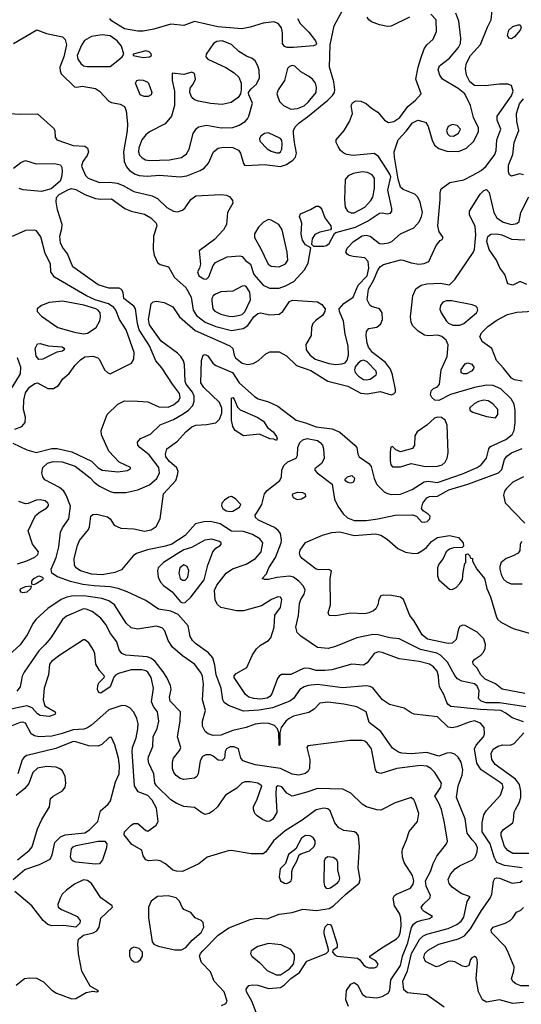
# Model space of a CAD drawing. Extents: x 1173029 to 1307123, y 522559 to 678521.
# Tile 504 of 623: x 1229111 to 1232909, y 636480 to 643935. Entities that reach past the tile are written whole.
import ezdxf

# ---------------------------------------------------------------- set-up
doc = ezdxf.new("R2010")
doc.units = 0

msp = doc.modelspace()

# ---------------------------------------------------------------- linework, layer by layer
at = {"layer": '0CON10XD'}
for points in [[(1229065, 643754.4), (1229240.9, 643859.1), (1229315, 643831.8), (1229435.3, 643805.3), (1229455.8, 643785.8), (1229465.8, 643745), (1229446.4, 643653.6), (1229416.1, 643575), (1229416.7, 643546.7), (1229425.6, 643525), (1229525, 643426.7), (1229543, 643423), (1229585, 643432), (1229685, 643414.3), (1229715, 643394.3), (1229785, 643319.1), (1229805, 643308.5), (1229872.5, 643295), (1229905, 643276.7), (1229916.1, 643246.1), (1229927.3, 643147.3), (1229925.3, 643094.7), (1229897.6, 642935), (1229901.5, 642861.5), (1229920.3, 642820.3), (1229943.2, 642793.2), (1229984.8, 642764.8), (1230015, 642755.3), (1230075, 642750.5), (1230168.8, 642758.8), (1230325, 642744.4), (1230377.4, 642752.6), (1230477.2, 642792.8), (1230508.3, 642811.7), (1230540.3, 642849.7), (1230578, 642935), (1230615, 642961.9), (1230655, 642970.5), (1230725, 642967.8), (1230767.4, 642947.4), (1230784.2, 642925), (1230806.4, 642846.4), (1230814.1, 642834.1), (1230825, 642830), (1230965, 642839.1), (1231085, 642822.9), (1231132.5, 642837.5), (1231178.4, 642871.6), (1231198.6, 642895), (1231207.8, 642925), (1231191.6, 643005), (1231185.4, 643074.6), (1231185.4, 643095), (1231196.5, 643123.5), (1231227.5, 643155), (1231290.7, 643199.3), (1231445, 643325.3), (1231479.7, 643360.3), (1231494.1, 643385), (1231497.1, 643405), (1231489.4, 643465), (1231457.1, 643575), (1231461.1, 643745), (1231491.4, 643888.6), (1231561.5, 644015)], [(1232915, 637513.2), (1232781.9, 637531.9), (1232724.5, 637554.5), (1232704.7, 637594.7), (1232674.8, 637694.8), (1232614.1, 637785), (1232612.2, 637857.8), (1232625.4, 637915), (1232644.6, 637945), (1232752.1, 638065), (1232771.6, 638125), (1232765.9, 638145), (1232750.2, 638160.2), (1232604.4, 638255), (1232572.2, 638305), (1232555.3, 638415), (1232568.5, 638441.5), (1232623.3, 638505), (1232630, 638525), (1232628.9, 638575), (1232599.4, 638609.4), (1232555, 638625.8), (1232515, 638617.2), (1232420.3, 638580.3), (1232385, 638573.1), (1232355, 638579.6), (1232275, 638656.4), (1232098.2, 638678.2), (1232075, 638687.1), (1232023.3, 638723.2), (1231910.3, 638750.3), (1231858.9, 638785), (1231785.4, 638875.4), (1231765, 638886.5), (1231735, 638890.9), (1231555, 638876.9), (1231365, 638902.1), (1231295, 638894.7), (1231264.3, 638885), (1231231.1, 638865), (1231184.7, 638795.3), (1231156.9, 638775), (1231026.1, 638723.9), (1230925, 638706.8), (1230805, 638699.2), (1230692.5, 638742.5), (1230660.5, 638765), (1230650, 638785), (1230635.9, 638875), (1230598.8, 638975), (1230589.2, 639049.2), (1230572.9, 639102.9), (1230540.4, 639140.4), (1230441.9, 639211.9), (1230418.9, 639235), (1230401.1, 639265), (1230385.6, 639345), (1230311.9, 639431.9), (1230256.2, 639456.2), (1230161.5, 639471.5), (1230065, 639537.8), (1229925, 639603.3), (1229857.5, 639627.5), (1229795, 639641.6), (1229675, 639648.3), (1229588.3, 639658.3), (1229495, 639681.2), (1229396.9, 639716.9), (1229354.1, 639744.1), (1229350, 639775), (1229386.3, 639863.7), (1229407.3, 639945), (1229420, 640055), (1229435, 640088), (1229483.5, 640156.5), (1229496.9, 640253.1), (1229463.5, 640335), (1229444.7, 640365), (1229412.6, 640392.6), (1229301.9, 640451.9), (1229285.4, 640475), (1229279.6, 640505), (1229285.9, 640545), (1229321.5, 640578.5), (1229365, 640590.5), (1229431.7, 640588.3), (1229530.4, 640555), (1229645, 640465.3), (1229675, 640433.1), (1229715, 640402.9), (1229795, 640362.1), (1229825, 640355.4), (1229915, 640356.2), (1230005, 640374.6), (1230095, 640414.6), (1230148.8, 640461.2), (1230169.3, 640505), (1230163.5, 640545), (1230091.2, 640641.2), (1230020.5, 640695), (1230006.7, 640715), (1230003.2, 640736.8), (1230026.1, 640763.9), (1230102.7, 640797.3), (1230175, 640866.7), (1230275, 640907.5), (1230349, 640951), (1230390.3, 640979.7), (1230422.5, 641015), (1230433.1, 641046.9), (1230432.1, 641085), (1230418.3, 641115), (1230371.7, 641175), (1230363.8, 641195), (1230358.4, 641325), (1230352.4, 641352.4), (1230332, 641385), (1230305, 641410), (1230181.9, 641501.9), (1230094.1, 641625), (1230085.3, 641665), (1230107.1, 641782.9), (1230120.6, 641799.4), (1230146.5, 641803.5), (1230205, 641793.8), (1230271.8, 641761.8), (1230320, 641685), (1230440.7, 641580.7), (1230702.9, 641465), (1230724.5, 641444.5), (1230734.4, 641395), (1230744.4, 641375), (1230795, 641333.9), (1230835, 641325.5), (1230878.3, 641331.7), (1230919.2, 641355), (1230974.6, 641405.4), (1231005, 641420), (1231075, 641420), (1231131.3, 641391.3), (1231207.3, 641317.3), (1231315, 641278.8), (1231445, 641199.3), (1231595, 641160.5), (1231695, 641107.8), (1231745, 641102.4), (1231841.1, 641121.1), (1231925, 641096), (1231945, 641101.2), (1231956.2, 641115), (1231955.8, 641135), (1231934.4, 641245.6), (1231919.5, 641289.5), (1231880.9, 641340.9), (1231783.3, 641415), (1231751.6, 641455), (1231741.8, 641485), (1231734.4, 641545), (1231738, 641575), (1231754.2, 641595.8), (1231815, 641608.1), (1231845, 641632), (1231857.8, 641665), (1231855.5, 641715), (1231835, 641746.9), (1231774.4, 641764.4), (1231763, 641773), (1231742.5, 641815), (1231751.6, 641895), (1231790.4, 641959.6), (1231825.3, 642045), (1231843.2, 642066.8), (1231865, 642080.4), (1231995, 642116.5), (1232015, 642115.6), (1232075, 642093.1), (1232134.6, 642084.6), (1232175, 642088.5), (1232209.2, 642105), (1232265, 642226.7), (1232295, 642262.5), (1232310, 642270), (1232317.5, 642285), (1232288.3, 642328.3), (1232276.5, 642375), (1232295.4, 642575), (1232294.5, 642625.5), (1232302, 642655), (1232367, 642703), (1232475, 642721.5), (1232542.2, 642757.8), (1232605, 642792.5), (1232643.5, 642825), (1232709.6, 642915), (1232718.8, 642945), (1232722.9, 643025), (1232753.5, 643105), (1232725.5, 643175), (1232726.5, 643205), (1232835, 643357.8), (1232848.2, 643395), (1232836.3, 643436.3), (1232808.2, 643448.2), (1232745, 643447.5), (1232635, 643433.5), (1232556, 643436), (1232519.4, 643465), (1232494.3, 643514.3), (1232486.4, 643566.4), (1232493.5, 643606.5), (1232524.6, 643665), (1232601.5, 643748.5), (1232652.6, 643877.4), (1232682.1, 643935), (1232688.5, 644005)], [(1231214.2, 643945), (1231235.5, 643905.5), (1231300.3, 643840.3), (1231351.2, 643775), (1231357.5, 643755), (1231352.5, 643745), (1231335, 643738), (1231184.6, 643724.6), (1231135.6, 643725.6), (1231115, 643732), (1231100, 643755), (1231100, 643835), (1231093.9, 643873.9), (1231067.5, 643907.5), (1231035, 643918), (1230955, 643910), (1230855, 643877.5), (1230793.2, 643866.8), (1230610.8, 643880.8), (1230435, 643921.9), (1230355, 643891.5), (1230255, 643900), (1230126, 643864), (1230045, 643848.5), (1230005, 643847.7), (1229905, 643867.1), (1229805.9, 643925.9), (1229792.7, 643945)], [(1231884.5, 642814.5), (1231829.3, 642899.3), (1231795, 642923.1), (1231635, 642907.9), (1231585, 642914.5), (1231565, 642924.3), (1231540, 642945), (1231522, 642975), (1231508, 643005), (1231508, 643025), (1231567.5, 643095), (1231609.2, 643165), (1231630, 643225), (1231620, 643285), (1231631.2, 643305), (1231655, 643320), (1231695, 643317.5), (1231735, 643301.4), (1231775, 643265.7), (1231823.9, 643233.9), (1231873.9, 643173.9), (1231905, 643155.6), (1231944, 643165), (1231988.9, 643195), (1232051, 643279), (1232109.2, 643325), (1232150.6, 643375), (1232111.2, 643485), (1232129, 643575), (1232149.6, 643640.4), (1232175, 643715.6), (1232195, 643744.4), (1232242.2, 643787.8), (1232266.5, 643845), (1232265.5, 643935), (1232225, 643976.1)], [(1231605, 642150.6), (1231590, 642160), (1231581.4, 642175), (1231591.9, 642205), (1231639.4, 642255), (1231705, 642298.6), (1231735, 642304.7), (1231765.9, 642295.9), (1231835, 642240), (1231857, 642237), (1231905, 642244.5), (1231928.9, 642255), (1231995, 642313.9), (1232095, 642359.1), (1232135.8, 642404.2), (1232154.6, 642445), (1232160, 642475), (1232144.6, 642554.6), (1232125, 642592), (1232104, 642615), (1232015, 642648.8), (1231995, 642667.8), (1231977.3, 642727.3), (1231949.4, 642895), (1231947.8, 642935), (1231976.8, 643025), (1232038.7, 643091.3), (1232085, 643154.5), (1232125, 643175.5), (1232175, 643162.5), (1232186.7, 643156.7), (1232205, 643126.2), (1232233.9, 643023.9), (1232253.1, 642985), (1232285, 642958.7), (1232345, 642939.1), (1232433.9, 642936.1), (1232495, 642962.3), (1232546.6, 643013.4), (1232585.3, 643085), (1232585.8, 643115.8), (1232546.2, 643195), (1232523.5, 643285), (1232481.8, 643375), (1232432.2, 643415), (1232313.8, 643485), (1232292, 643515), (1232280, 643555), (1232288.8, 643585), (1232365, 643643.1), (1232433.1, 643725), (1232450, 643755), (1232452.3, 643795), (1232436.9, 643925), (1232413.8, 643983.8)], [(1232062.9, 643955), (1231925, 643885.9), (1231895, 643884.7), (1231835.3, 643895.3), (1231775, 643919.5), (1231754.3, 643935), (1231741.4, 643955)], [(1232835, 643790), (1232816.7, 643795), (1232806, 643815), (1232814.4, 643855), (1232845, 643884.2), (1232886.7, 643896.7), (1232900, 643895), (1232907.5, 643875), (1232901.2, 643855), (1232857.5, 643805), (1232835, 643790)], [(1229620.7, 643580.7), (1229795, 643581.6), (1229853.8, 643625), (1229887.5, 643655), (1229900, 643675), (1229880.9, 643735), (1229849.3, 643775), (1229795, 643812.9), (1229735, 643820.9), (1229655, 643807.2), (1229602.4, 643777.6), (1229578.5, 643741.5), (1229545.9, 643665), (1229550.4, 643635), (1229572.7, 643602.7), (1229595, 643586.9), (1229620.7, 643580.7)], [(1230095, 642868.2), (1230245, 642874.7), (1230335, 642892.3), (1230375, 642919.5), (1230394.7, 642955), (1230425.3, 643074.7), (1230448.7, 643111.3), (1230465, 643124.2), (1230525, 643137.8), (1230637.6, 643117.6), (1230725, 643118.8), (1230773, 643137), (1230818.8, 643165), (1230836.6, 643183.4), (1230845.4, 643204.6), (1230874.1, 643304.1), (1230846.2, 643365), (1230843.3, 643385), (1230860.3, 643409.7), (1230905, 643446.2), (1230926.7, 643495), (1230925, 643552.5), (1230915, 643586.7), (1230895, 643623.8), (1230872.1, 643642.1), (1230829.4, 643659.4), (1230769.4, 643695), (1230715, 643747.3), (1230645, 643774.6), (1230605, 643770.8), (1230578.1, 643755), (1230523.3, 643675), (1230520, 643655), (1230535.8, 643635), (1230672, 643572), (1230735, 643533.1), (1230770.7, 643500.7), (1230787.1, 643455), (1230789.2, 643405), (1230784.2, 643375), (1230765.8, 643345), (1230711.1, 643308.9), (1230645, 643292.5), (1230555, 643300), (1230465, 643317.1), (1230435, 643329.2), (1230415.6, 643345.6), (1230399.2, 643385), (1230402.7, 643417.3), (1230425, 643447.5), (1230442, 643485), (1230435, 643526.7), (1230415, 643536.7), (1230355, 643520), (1230265, 643530), (1230266, 643475), (1230284.3, 643395), (1230284.3, 643285), (1230260, 643205), (1230212.6, 643147.4), (1230095, 643086.5), (1230065, 643063.5), (1230036.2, 643025), (1230014.1, 642965.9), (1230011.5, 642935), (1230019.2, 642909.2), (1230038, 642888), (1230063.7, 642873.7), (1230095, 642868.2)], [(1230045, 643649.5), (1230095, 643652.9), (1230108.8, 643665), (1230107.3, 643677.3), (1230091.2, 643691.2), (1230065, 643700), (1229970, 643675), (1229970, 643665), (1230045, 643649.5)], [(1231165, 643257.6), (1231215, 643262), (1231265, 643283.7), (1231295, 643310.4), (1231355.4, 643385), (1231357.5, 643425), (1231350, 643455), (1231328.2, 643485), (1231298.5, 643508.5), (1231239.9, 643539.9), (1231195, 643582.5), (1231175, 643587.5), (1231155, 643581.8), (1231139.1, 643565), (1231117.1, 643475), (1231068.9, 643405), (1231058.1, 643375), (1231079.5, 643315), (1231108.2, 643285), (1231165, 643257.6)], [(1230052.4, 643352.4), (1230024.2, 643365), (1229988.8, 643455), (1229997.5, 643475), (1230015, 643480), (1230045, 643477.5), (1230075, 643465.7), (1230085.7, 643455), (1230111.9, 643385), (1230105.8, 643365), (1230085, 643353.1), (1230052.4, 643352.4)], [(1232925, 642759.5), (1232895, 642766.9), (1232835, 642751.4), (1232820.6, 642760.6), (1232812.4, 642782.4), (1232812.6, 642832.6), (1232845.5, 642915), (1232854.6, 643005), (1232891.6, 643095), (1232876.7, 643165), (1232873, 643225), (1232895, 643297.9), (1232925, 643334.7)], [(1229035, 643225.3), (1229115, 643219.4), (1229245, 643223.1), (1229366, 643115), (1229378, 643095), (1229380, 643045), (1229391.2, 643025), (1229515, 642983.8), (1229603, 642977), (1229625, 642963.3), (1229632.5, 642935), (1229622.1, 642907.9), (1229589.3, 642860.7), (1229578.6, 642825), (1229610, 642755), (1229630, 642735), (1229715, 642703.3), (1229794.7, 642705.3), (1229847.9, 642697.9), (1229895, 642679.3), (1229975, 642635.3), (1230115, 642602.5), (1230155, 642581.9), (1230225, 642512.1), (1230275, 642484.5), (1230305, 642480), (1230345, 642492.5), (1230365, 642510), (1230406.3, 642573.7), (1230445, 642601.2), (1230635, 642610.5), (1230676.6, 642606.6), (1230701.2, 642595), (1230722.5, 642565), (1230724.3, 642545), (1230684.6, 642475.4), (1230677.5, 642385), (1230653.3, 642345), (1230585, 642271.4), (1230470, 642185), (1230480, 642085), (1230473.3, 642055), (1230456.7, 642025), (1230467.5, 641995), (1230505, 641972), (1230525, 641971.2), (1230542.7, 641987.3), (1230575.7, 642074.3), (1230593.4, 642096.6), (1230681.3, 642138.7), (1230778.1, 642148.1), (1230795, 642141.2), (1230821.7, 642111.7), (1230857.5, 642085), (1230883.8, 642005), (1230955.3, 641925.3), (1231002.9, 641902.9), (1231075, 641903.4), (1231125, 641919.2), (1231186.9, 641953.1), (1231267.7, 642042.3), (1231295, 642092), (1231316.7, 642206.7), (1231275, 642230.8), (1231251.8, 642265), (1231242.4, 642312.4), (1231246.5, 642395), (1231230, 642445), (1231236.2, 642465), (1231312.8, 642497.2), (1231355, 642523.1), (1231373.3, 642523.3), (1231386.3, 642516.3), (1231398.6, 642498.6), (1231420.9, 642435), (1231466.9, 642375), (1231469.2, 642350.8), (1231465, 642343.3), (1231385, 642326.5), (1231345, 642308.6), (1231325.7, 642275), (1231320, 642235), (1231335, 642220), (1231415, 642220.6), (1231435, 642225.6), (1231455, 642241.4), (1231494.1, 642315.9), (1231505.7, 642324.3), (1231655, 642364.8), (1231745, 642410.5), (1231835, 642469.6), (1231855, 642472.5), (1231894.1, 642465.9), (1231918.8, 642471.2), (1231928, 642485), (1231928.6, 642505), (1231898.6, 642645), (1231921, 642745), (1231915, 642765.4), (1231884.5, 642814.5)], [(1232395, 643052.2), (1232433.1, 643075), (1232449.5, 643105), (1232425, 643133.5), (1232385, 643142.1), (1232355, 643126.5), (1232342.7, 643095), (1232350.9, 643070.9), (1232364.7, 643054.7), (1232395, 643052.2)], [(1231055, 642926.9), (1231075, 642927.1), (1231085, 642933.8), (1231095.3, 642955), (1231099.2, 642995), (1231095, 643021.4), (1231085, 643036.6), (1230995, 643079.6), (1230965, 643074.4), (1230936.3, 643053.7), (1230927.8, 643035), (1230930.5, 643015), (1230985, 642956.5), (1231015, 642938.8), (1231055, 642926.9)], [(1229065, 642812), (1229118.8, 642855), (1229155, 642868.6), (1229235, 642844.4), (1229375, 642846.9), (1229418.8, 642835), (1229430.6, 642815), (1229433.1, 642785), (1229428.3, 642741.7), (1229416.3, 642713.7), (1229350, 642655), (1229275, 642634.4)], [(1231622.1, 642472.1), (1231645, 642473.6), (1231725, 642516.9), (1231771.2, 642565), (1231785, 642591.2), (1231796.9, 642656.9), (1231796.9, 642735), (1231779.4, 642759.4), (1231745, 642777.8), (1231705, 642783.1), (1231635, 642771.6), (1231597.1, 642752.9), (1231575.6, 642725), (1231570.9, 642575), (1231575.5, 642515.5), (1231594.5, 642484.5), (1231622.1, 642472.1)], [(1229058.2, 640728.2), (1229165, 640678.9), (1229235, 640659.3), (1229355, 640689.7), (1229395, 640687.3), (1229505, 640663.7), (1229653.8, 640593.8), (1229705, 640541.1), (1229735, 640524.5), (1229855, 640510.9), (1229927.2, 640522.8), (1229950, 640535), (1229950, 640545), (1229865, 640585.8), (1229785, 640667.1), (1229731.3, 640791.3), (1229727.3, 640825), (1229772.9, 640947.1), (1229855, 641023.8), (1229905, 641049.2), (1230005, 641047.7), (1230081.9, 641041.9), (1230165, 641004.6), (1230235, 641002.2), (1230275, 641019.1), (1230315, 641051.5), (1230326.6, 641075), (1230322.2, 641105), (1230268.2, 641175), (1230188, 641298), (1230141.8, 641351.8), (1230094.2, 641465), (1230016.9, 641586.9), (1230003.5, 641635), (1229988, 641745), (1229975, 641765.5), (1229900.6, 641825), (1229895, 641870), (1229881.7, 641891.7), (1229865, 641901.2), (1229785, 641903.1), (1229705, 641926.8), (1229513, 642063), (1229472.3, 642162.3), (1229435, 642212), (1229420.9, 642245), (1229415.3, 642295), (1229430.4, 642355), (1229431.5, 642385), (1229397.2, 642495), (1229386.2, 642555), (1229390.9, 642589.1), (1229409.5, 642610.5), (1229480.4, 642649.6), (1229503.8, 642656.2), (1229535, 642650), (1229605, 642611.3), (1229685, 642581.2), (1229725, 642576), (1229805, 642579.2), (1229905.9, 642505.9), (1229955, 642486.2), (1230055, 642461.5), (1230103.3, 642435), (1230144.5, 642395), (1230150.4, 642375), (1230123.1, 642295), (1230120.5, 642195), (1230128.1, 642151.9), (1230155, 642097.3), (1230175, 642082.5), (1230236.7, 642065), (1230282.1, 641982.1), (1230368.6, 641908.6), (1230408.3, 641835), (1230424.7, 641735), (1230448.7, 641695), (1230515, 641645.9), (1230595, 641613.4), (1230715, 641582.1), (1230803.7, 641596.3), (1230839.2, 641620.8), (1230885, 641684.6), (1230915, 641710.9), (1230935, 641715.5), (1231005, 641701.1), (1231075.5, 641704.5), (1231104, 641725), (1231155, 641802), (1231177.6, 641812.4), (1231365, 641798.5), (1231399.5, 641779.5), (1231424.1, 641745.9), (1231422.2, 641725), (1231404, 641696), (1231355, 641660.5), (1231331.8, 641635), (1231321.8, 641605), (1231317.1, 641545), (1231277.7, 641475), (1231280.7, 641435), (1231307.2, 641397.2), (1231349.5, 641365), (1231452, 641332), (1231505, 641325.4), (1231550.9, 641329.1), (1231575, 641337.5), (1231591.7, 641358.3), (1231600, 641395), (1231598.4, 641465), (1231576.7, 641555), (1231563.3, 641653.3), (1231532, 641725), (1231530, 641745), (1231564.5, 641785.5), (1231635, 641834.4), (1231674.6, 641925.4), (1231741.1, 641995), (1231754.1, 642054.1), (1231749.2, 642105), (1231725, 642133.1), (1231635, 642141.2), (1231605, 642150.6)], [(1229275, 642634.4), (1229136.4, 642646.4), (1229107.5, 642657.5)], [(1232925, 638617.8), (1232839.9, 638649.9), (1232792.9, 638685), (1232753.6, 638703.6), (1232601.4, 638711.4), (1232375, 638735.9), (1232355, 638750.4), (1232345, 638766.4), (1232322.9, 638825), (1232290.4, 638885), (1232284.6, 638925), (1232283.2, 638965), (1232271.5, 639001.5), (1232244.4, 639035), (1232215, 639054.6), (1232135, 639076.8), (1231983.3, 639095), (1231854.7, 639144.7), (1231825, 639150), (1231795, 639137.5), (1231742.2, 639065), (1231715, 639048.2), (1231625, 639056.2), (1231475, 639012.7), (1231425, 639006.7), (1231355, 639008.5), (1231305, 639022.7), (1231265, 639025.5), (1231165, 638977.8), (1231093.4, 638976.6), (1231075.5, 638964.5), (1231064, 638946), (1231020.1, 638829.9), (1231005, 638810), (1230985, 638798.2), (1230935, 638791.8), (1230885, 638794.6), (1230845.5, 638805.5), (1230820.8, 638825), (1230736, 638955), (1230735, 638967.5), (1230751.2, 638985), (1230829.8, 639030.2), (1230875, 639125.7), (1230905, 639171.5), (1230935, 639199.2), (1230995.2, 639234.8), (1231012.5, 639255), (1231038.1, 639335), (1231042.5, 639427.5), (1231086, 639484), (1231095.4, 639545), (1231085, 639562.9), (1231065, 639565.6), (1231018, 639545), (1230941.5, 639498.5), (1230805, 639459.3), (1230755, 639460), (1230635, 639484.4), (1230608.6, 639508.6), (1230590.9, 639540.9), (1230585.3, 639615), (1230605, 639654.5), (1230674.4, 639745), (1230721.3, 639778.7), (1230825, 639813.6), (1230896.2, 639855), (1230938.7, 639905), (1230952.3, 639975), (1230929.6, 640005), (1230875, 640038.1), (1230805, 640059.2), (1230715, 640062.7), (1230628.5, 640118.5), (1230555, 640135.3), (1230505, 640133.1), (1230443.1, 640116.9), (1230365, 640030.6), (1230263.3, 639965), (1230215, 639949.2), (1230077.9, 639922.1), (1229996.2, 639893.8), (1229971.4, 639875), (1229881.1, 639768.9), (1229830.9, 639749.1), (1229735, 639731.9), (1229655, 639737.6), (1229572.2, 639762.2), (1229539.5, 639785), (1229527.1, 639805), (1229522.3, 639855), (1229547.7, 639955), (1229565, 639992.5), (1229631.4, 640075), (1229639.2, 640095), (1229648.8, 640175), (1229665, 640188), (1229695, 640191.4), (1229775, 640170), (1229795, 640156), (1229827.5, 640107.5), (1229876.1, 640086.1), (1229975, 640081.2), (1230055, 640061.8), (1230106.7, 640073.3), (1230145, 640098.6), (1230175.2, 640154.8), (1230200, 640345), (1230293.6, 640445), (1230306.9, 640486.9), (1230310, 640515), (1230301.5, 640541.5), (1230245, 640590), (1230217.5, 640625), (1230214.7, 640645.3), (1230225.6, 640685), (1230305.4, 640744.6), (1230368.1, 640815), (1230415, 640853.1), (1230445, 640866.2), (1230525, 640869.6), (1230595, 640882.5), (1230625, 640910.6), (1230640.6, 640955), (1230642.8, 640995), (1230625, 641037.9), (1230505, 641149.3), (1230482, 641185), (1230488.5, 641355), (1230501.2, 641395), (1230515, 641399.2), (1230535, 641390), (1230572.5, 641335), (1230595.7, 641315.7), (1230723.4, 641263.4), (1230773.8, 641185), (1230888.8, 641081.2), (1230918, 641065), (1230995, 641041.8), (1231065, 641009.5), (1231205, 640903.5), (1231276.4, 640883.6), (1231355, 640851.4), (1231477.3, 640837.3), (1231535, 640811.4), (1231649.4, 640715), (1231663.1, 640695), (1231671.9, 640645), (1231682.2, 640625), (1231754.2, 640574.3), (1231772.6, 640552.6), (1231795, 640461.2), (1231814.7, 640414.7), (1231871.4, 640361.4), (1231895, 640346.9), (1231925, 640340), (1231995, 640341.8), (1232082.8, 640377.2), (1232175, 640435.3), (1232205, 640440.3), (1232275, 640432.3), (1232465, 640495.7), (1232575, 640544.1), (1232605, 640565.5), (1232646.9, 640615), (1232664.4, 640685), (1232676.7, 640703.3), (1232793.5, 640756.5), (1232841.1, 640795), (1232854.2, 640825), (1232863.2, 640885), (1232864.2, 640975), (1232855.2, 641025.2), (1232833.8, 641065), (1232755, 641140.7), (1232695.3, 641165.3), (1232645, 641168.9), (1232555, 641150.9), (1232372.4, 641097.6), (1232285, 641051.2), (1232255.4, 641055.4), (1232231.4, 641075), (1232220.6, 641095), (1232227.5, 641125), (1232245, 641142.5), (1232275, 641155.8), (1232290, 641175), (1232302.5, 641285), (1232348.2, 641385), (1232354.6, 641474.6), (1232339.6, 641509.6), (1232307.4, 641537.4), (1232276.6, 641546.6), (1232205, 641541.5), (1232177, 641547), (1232127.4, 641577.4), (1232085, 641620.8), (1232074.5, 641645), (1232070.5, 641685), (1232088.1, 641845), (1232111.4, 641898.6), (1232151.2, 641925), (1232195, 641936.2), (1232295, 641939.4), (1232365, 641928.8), (1232405, 641968), (1232545, 642172.5), (1232554.5, 642195), (1232565.7, 642305.7), (1232559.3, 642369.3), (1232548.3, 642398.3), (1232516.4, 642455), (1232516.4, 642485), (1232597.1, 642615), (1232625, 642643.1), (1232645, 642649.4), (1232666.9, 642626.9), (1232701.6, 642475), (1232725, 642433.8), (1232773.2, 642403.2), (1232835, 642384.1), (1232875, 642391.5), (1232892.1, 642407.9), (1232906.9, 642475), (1232966.1, 642595)], [(1231075, 642063.9), (1231122.9, 642087.1), (1231142.2, 642115), (1231135.4, 642175), (1231098.2, 642345), (1231074.3, 642385), (1231015, 642418.2), (1230995, 642421.8), (1230958.3, 642401.7), (1230918.9, 642365), (1230888.5, 642315), (1230888.2, 642285), (1230931.1, 642211.1), (1230991.8, 642085), (1231015, 642068.9), (1231075, 642063.9)], [(1229075, 640834.7), (1229125.9, 640854.1), (1229151.8, 640885), (1229154.6, 640924.6), (1229140.7, 640985), (1229142.8, 641055), (1229155, 641109.2), (1229185, 641151.9), (1229225, 641181.9), (1229245, 641185.7), (1229325, 641142.5), (1229367.6, 641142.4), (1229404.5, 641165.5), (1229436.9, 641215), (1229485, 641257.5), (1229530.9, 641319.1), (1229570.3, 641359.7), (1229605, 641382), (1229665, 641387.5), (1229702, 641375), (1229715, 641361.2), (1229753.4, 641283.4), (1229775, 641263.1), (1229795.6, 641254.4), (1229958.6, 641335), (1229975.4, 641364.6), (1229978.2, 641415), (1229916.6, 641586.6), (1229866.4, 641666.4), (1229838.6, 641735), (1229822.9, 641755), (1229783, 641783), (1229683.3, 641815), (1229616.9, 641845), (1229375.5, 641985), (1229346.2, 642025), (1229343.1, 642085), (1229335, 642107.8), (1229303.3, 642165), (1229270.2, 642290.2), (1229237.3, 642337.3), (1229225, 642342), (1229155, 642338.1), (1229055, 642293.1)], [(1232950.9, 641930.9), (1232905, 641950), (1232895, 641950), (1232845.9, 641924.1), (1232807.5, 641935), (1232783.8, 642005), (1232747.2, 642057.2), (1232721.9, 642115), (1232666.7, 642195), (1232648.9, 642255), (1232655, 642294), (1232679.8, 642310.2), (1232725, 642312.9), (1232762.5, 642305), (1232835, 642274.1), (1232935, 642269.5)], [(1230725, 641688.1), (1230765, 641694.7), (1230795, 641703.3), (1230815, 641723.2), (1230859.6, 641815), (1230853.2, 641873.2), (1230825, 641916.2), (1230815, 641920.8), (1230795, 641917.1), (1230725, 641880.6), (1230635, 641873.6), (1230592.5, 641857.5), (1230575.5, 641844.5), (1230565.7, 641825), (1230565.6, 641805), (1230574.5, 641745), (1230589.1, 641729.1), (1230634.2, 641705), (1230695, 641691.2), (1230725, 641688.1)], [(1229595, 641556.7), (1229625, 641562), (1229689.1, 641605), (1229716.8, 641655), (1229723.1, 641685), (1229719.6, 641715), (1229704.5, 641735), (1229686.5, 641745), (1229597, 641773), (1229435, 641803.7), (1229335, 641794.6), (1229275, 641770), (1229242.2, 641745), (1229244.4, 641725), (1229275, 641689.5), (1229399.2, 641605), (1229525, 641568.2), (1229595, 641556.7)], [(1232392.1, 641622.1), (1232445, 641623.1), (1232475, 641635.6), (1232569.4, 641715), (1232581.1, 641735), (1232575.7, 641755), (1232565, 641765.6), (1232536.2, 641776.2), (1232383, 641807), (1232342.7, 641807.3), (1232314.2, 641795.8), (1232297.9, 641772.1), (1232293.6, 641743.6), (1232302.5, 641715), (1232343.3, 641653.3), (1232358.2, 641638.2), (1232392.1, 641622.1)], [(1232915, 641198.9), (1232858.5, 641208.5), (1232835, 641220), (1232775, 641297.1), (1232720.6, 641355), (1232686, 641445), (1232616, 641496), (1232596.4, 641535), (1232608.2, 641565), (1232655, 641611.8), (1232725, 641660.4), (1232806, 641704), (1232875, 641720), (1233075, 641732.9)], [(1229255, 641362), (1229235, 641386.7), (1229228.2, 641445), (1229245, 641480), (1229265, 641483.1), (1229325.5, 641465.5), (1229432.7, 641457.3), (1229450, 641445), (1229447.5, 641435), (1229435, 641426.7), (1229392.3, 641417.7), (1229285, 641364), (1229255, 641362)], [(1229055, 641151.1), (1229117, 641255), (1229118.6, 641305), (1229095, 641375.6)], [(1231735, 641207.3), (1231765, 641212.4), (1231809.6, 641245), (1231814, 641256), (1231810.3, 641275), (1231742.1, 641345), (1231715, 641356.6), (1231697.5, 641352.5), (1231674.2, 641335.8), (1231652.4, 641307.6), (1231646.4, 641285), (1231650.8, 641265), (1231677.2, 641237.2), (1231715, 641211.4), (1231735, 641207.3)], [(1232472.8, 641252.8), (1232455, 641262), (1232455, 641286.7), (1232485, 641328.8), (1232505, 641336.2), (1232535, 641326.7), (1232550, 641305), (1232547.7, 641292.3), (1232533.3, 641275), (1232495, 641254.5), (1232472.8, 641252.8)], [(1231055, 640750), (1231035, 640760), (1231005, 640761.2), (1230925.9, 640795.9), (1230805, 640783.6), (1230741.4, 640825), (1230724.7, 640854.7), (1230715, 640902.5), (1230715, 641068.8), (1230725, 641074), (1230735, 641062), (1230760.4, 641000.4), (1230780.4, 640980.4), (1230910, 640925), (1230957.1, 640895), (1230988.6, 640848.6), (1231030, 640815), (1231055, 640780), (1231060, 640765), (1231055, 640750)], [(1232715, 640920), (1232732.5, 640945), (1232732.2, 640985), (1232695, 641027.8), (1232658.9, 641048.9), (1232625, 641054.5), (1232585, 641044.4), (1232553.1, 641026.9), (1232518, 640995), (1232522, 640975), (1232542.7, 640962.7), (1232645, 640931.1), (1232715, 640920)], [(1231995, 640548.8), (1232075.9, 640574.1), (1232185, 640552.7), (1232275, 640554.6), (1232309.2, 640565), (1232332.5, 640585), (1232349.1, 640615), (1232354.6, 640655), (1232348.5, 640865), (1232334, 640904), (1232305, 640922.5), (1232275, 640925.8), (1232253, 640917), (1232193.1, 640865), (1232120.8, 640815), (1232104, 640785), (1232100, 640715), (1232085, 640688.8), (1231995, 640663.8), (1231959.5, 640679.5), (1231935, 640702.5), (1231922.3, 640697.7), (1231915.9, 640664.1), (1231915.8, 640595), (1231922.5, 640565), (1231935, 640550), (1231995, 640548.8)], [(1231501.3, 639188.7), (1231446.2, 639173.8), (1231365, 639181.5), (1231238.9, 639268.9), (1231213.3, 639295), (1231200.8, 639335), (1231223.1, 639425), (1231229.6, 639515), (1231239.2, 639545), (1231265, 639586), (1231272.7, 639615), (1231260.9, 639645), (1231225, 639684.5), (1231185, 639714.4), (1231155, 639723.1), (1231057.9, 639712.1), (1230995, 639695.8), (1230965, 639696.7), (1230947.5, 639705), (1230979.7, 639740.3), (1230996.7, 639785), (1231047, 639863), (1231091.2, 639975), (1231093.6, 639995), (1231085.6, 640045), (1231068.8, 640068.8), (1231039.5, 640089.5), (1230919.2, 640145), (1230896.9, 640165), (1230893.3, 640185), (1230915.3, 640214.7), (1230945.6, 640265), (1230963.7, 640346.3), (1230985, 640370), (1231080, 640445), (1231092.5, 640475), (1231096.9, 640525), (1231111.2, 640558.8), (1231141.2, 640588.8), (1231204.2, 640615.8), (1231214, 640635), (1231216.4, 640695), (1231232.7, 640735), (1231254.7, 640755.3), (1231286.8, 640763.2), (1231365, 640748.4), (1231386.2, 640735), (1231403.4, 640713.4), (1231411.8, 640685), (1231416.5, 640613.5), (1231396.7, 640575), (1231346.7, 640535), (1231346.2, 640525), (1231363.8, 640505), (1231478.3, 640418.3), (1231494.5, 640304.5), (1231521.3, 640251.3), (1231561.4, 640195), (1231594.3, 640164.3), (1231645, 640143.6), (1231735, 640144.2), (1231822.5, 640155), (1231955, 640183.2), (1232085, 640185.6), (1232115.8, 640175.8), (1232153.1, 640133.1), (1232175, 640130), (1232196.2, 640135), (1232215.8, 640155), (1232218.6, 640175), (1232205, 640192.5), (1232165.6, 640215.6), (1232154.4, 640235), (1232163.6, 640275), (1232194.3, 640315), (1232215, 640324.5), (1232275, 640326.8), (1232361.1, 640375), (1232505, 640419.5), (1232736.2, 640503.8), (1232760.9, 640529.1), (1232781.5, 640605), (1232798.8, 640631.2), (1232834.4, 640655.6), (1232915, 640687.3)], [(1231615, 640426), (1231595, 640431.2), (1231580.5, 640440.5), (1231572.5, 640455), (1231592.5, 640475), (1231625, 640484), (1231645.5, 640465), (1231645, 640447.5), (1231635, 640431.4), (1231615, 640426)], [(1232925, 640474.2), (1232846.4, 640433.6), (1232796.5, 640385), (1232782.7, 640365), (1232774.5, 640335), (1232788.2, 640278.2), (1232935, 640123.3)], [(1229095.5, 639815.5), (1229165, 639836.8), (1229225, 639865.4), (1229249.1, 639885), (1229253.5, 639905), (1229208.2, 639965), (1229175.5, 640065), (1229230, 640180), (1229265, 640210), (1229315, 640235.8), (1229329.4, 640255), (1229329.4, 640265), (1229325, 640275.8), (1229305, 640291.4), (1229265, 640300), (1229235, 640297.1), (1229175, 640271.8), (1229155, 640269.2), (1229105, 640286.8)], [(1230705, 640210.9), (1230725, 640214.1), (1230775.5, 640245), (1230784.5, 640265), (1230745, 640306.9), (1230715, 640325.5), (1230695, 640319.5), (1230662.6, 640297.4), (1230642.7, 640275), (1230639.1, 640255), (1230650, 640235), (1230675, 640217.7), (1230705, 640210.9)], [(1231215, 640300), (1231185, 640314), (1231175.8, 640335), (1231180, 640345), (1231215, 640358.9), (1231252.5, 640355), (1231273.8, 640345), (1231275, 640323.8), (1231245, 640303.8), (1231215, 640300)], [(1230345, 639519.2), (1230365, 639521.4), (1230407, 639563), (1230506.7, 639695), (1230534.7, 639805.3), (1230574.3, 639905), (1230596.2, 639935), (1230630, 639955), (1230636.2, 639965), (1230636, 639975), (1230623.3, 639985), (1230565, 640001.8), (1230513.8, 639995), (1230411.6, 639938.4), (1230355, 639920.2), (1230315, 639899.5), (1230201.1, 639825), (1230160, 639785), (1230155.5, 639765), (1230160.4, 639715), (1230176.4, 639676.4), (1230200.2, 639650.2), (1230265, 639602.5), (1230328.7, 639528.7), (1230345, 639519.2)], [(1232935, 638833.7), (1232765.5, 638865.5), (1232715, 638907.1), (1232635, 638943.1), (1232602, 638975), (1232575, 639024.3), (1232544.3, 639055), (1232542.5, 639075), (1232556.6, 639093.4), (1232603.8, 639125), (1232623, 639147), (1232636, 639175), (1232637.5, 639205), (1232625, 639246.2), (1232575, 639296.7), (1232485, 639348), (1232465, 639351.2), (1232445, 639340), (1232435, 639322.5), (1232417.4, 639242.6), (1232386.2, 639213.8), (1232355, 639211.1), (1232198.6, 639245), (1232157.8, 639277.8), (1232095.3, 639385.3), (1232065.7, 639425), (1232018.6, 639545), (1231995, 639562.9), (1231926.5, 639576.5), (1231865, 639578.8), (1231845, 639573.3), (1231830, 639545), (1231822, 639505), (1231808, 639475), (1231791.1, 639458.9), (1231755, 639443.3), (1231725, 639437.9), (1231615, 639441.8), (1231505, 639422.5), (1231453.8, 639423.8), (1231446.7, 639445), (1231465.7, 639504.3), (1231462, 639705), (1231471.7, 639761.7), (1231453, 639773), (1231375, 639769.2), (1231355, 639775.6), (1231251.1, 639855), (1231235.5, 639875), (1231229.6, 639895), (1231235, 639919.2), (1231275, 639977.3), (1231405, 640032.9), (1231475, 640053.2), (1231535, 640056.8), (1231645, 640030.8), (1231805, 640042.3), (1231845, 640032.7), (1231892.6, 640002.6), (1231975, 639932.5), (1232033.1, 639903.1), (1232095, 639892.8), (1232125, 639896.7), (1232157.3, 639912.7), (1232190.5, 639939.5), (1232230, 639985), (1232275, 640014.7), (1232365, 640030), (1232435, 640013.8), (1232470, 639975), (1232471.7, 639948.3), (1232461.7, 639938.3), (1232395, 639936), (1232364.5, 639925.5), (1232340.8, 639905), (1232318, 639855), (1232285, 639813.3), (1232274.5, 639785.5), (1232274.4, 639725), (1232285.4, 639695.4), (1232365, 639624.2), (1232385, 639620), (1232415, 639636), (1232444.5, 639665.5), (1232463.2, 639696.8), (1232468, 639752), (1232483, 639817), (1232490, 639825), (1232490, 639885), (1232505, 639890), (1232520, 639875), (1232521.7, 639861.7), (1232540, 639855), (1232540, 639835), (1232572.9, 639775), (1232630, 639705), (1232647.8, 639627.8), (1232676.4, 639565), (1232721.7, 639411.7), (1232732.9, 639392.9), (1232755, 639374.5), (1232848, 639325), (1233040, 639270)], [(1232912, 639985), (1232901.2, 639961.2), (1232898, 639915), (1232886, 639895), (1232848.8, 639875), (1232795, 639856.9), (1232756.7, 639825), (1232746.5, 639795), (1232747.7, 639775), (1232757.1, 639735), (1232775, 639699.4), (1232798.3, 639678.3), (1232833.8, 639663.8), (1232915, 639664.7)], [(1230345, 639692.3), (1230365, 639692.5), (1230385.4, 639715), (1230390.8, 639765), (1230379.5, 639795), (1230355, 639807.1), (1230324.6, 639785), (1230316.2, 639745), (1230326.7, 639705), (1230345, 639692.3)], [(1229215, 639657.5), (1229202.5, 639662.5), (1229204, 639685), (1229218, 639705), (1229255, 639724.2), (1229283.3, 639715), (1229288.8, 639705), (1229283.8, 639695), (1229235, 639663.8), (1229215, 639657.5)], [(1229135.9, 639595.9), (1229121.7, 639601.7), (1229113.9, 639613.9), (1229116.7, 639625), (1229155, 639644.2), (1229198.3, 639648.3), (1229193.3, 639625), (1229165, 639600), (1229135.9, 639595.9)], [(1232325, 636457.9), (1232195, 636552.7), (1232047.7, 636567.7), (1232019.1, 636589.1), (1232011.2, 636655), (1232048.9, 636735), (1232078.3, 636865), (1232139, 636971), (1232164, 636996), (1232195, 637012.6), (1232355, 637055.2), (1232421.1, 637085), (1232455, 637111.1), (1232475, 637140), (1232500.3, 637259.7), (1232522.5, 637295), (1232455, 637318.1), (1232386.4, 637366.4), (1232362.5, 637395), (1232354.5, 637425), (1232372.2, 637465), (1232407.8, 637505), (1232441.9, 637528.1), (1232538.9, 637575), (1232561.2, 637595), (1232576.3, 637633.7), (1232578.2, 637665), (1232565.2, 637695.2), (1232536.3, 637726.3), (1232498.7, 637775), (1232485.4, 637885), (1232418.6, 638045), (1232431.4, 638135), (1232460.6, 638215), (1232466.5, 638255), (1232454.7, 638314.7), (1232432.4, 638352.4), (1232405, 638373.8), (1232375, 638384), (1232345, 638381.8), (1232285, 638357.9), (1232195, 638387.4), (1232075, 638376.7), (1232005, 638381.2), (1231979.3, 638389.3), (1231935, 638419.4), (1231844.7, 638544.7), (1231758.6, 638615), (1231734.2, 638695), (1231663.3, 638733.3), (1231565, 638752.7), (1231445, 638767.3), (1231385, 638760.8), (1231340.8, 638715), (1231301.4, 638688.6), (1231185, 638660.9), (1231152.5, 638645), (1231126.1, 638623.9), (1231092, 638575), (1231080, 638535), (1231080, 638445), (1231075, 638440), (1231073.3, 638535), (1231064, 638565), (1231040.7, 638590.7), (1230997.6, 638607.6), (1230955, 638609.3), (1230895, 638602), (1230824.7, 638575.3), (1230725, 638553.4), (1230635, 638516.9), (1230575, 638516.5), (1230538.6, 638528.6), (1230515.4, 638545.4), (1230496.2, 638585), (1230496.1, 638625), (1230517.5, 638705), (1230494.5, 638785), (1230503.1, 638905), (1230494.1, 638965), (1230483.1, 638993.1), (1230435, 639054.6), (1230345, 639117.9), (1230267.9, 639185), (1230235.3, 639235), (1230208.8, 639308.8), (1230190.6, 639330.6), (1230145, 639343.3), (1230005, 639319.7), (1229955, 639331.5), (1229916.9, 639365), (1229828.9, 639505), (1229785, 639535.4), (1229731.9, 639551.9), (1229615, 639569.3), (1229516.8, 639573.2), (1229467.5, 639562.5), (1229425.9, 639544.1), (1229325, 639476.9), (1229234.4, 639395), (1229212.9, 639367.1), (1229167.5, 639277.5), (1229115, 639201.4), (1229029.2, 639125)], [(1231600, 636465), (1231580.4, 636515), (1231586.7, 636585), (1231617.4, 636632.6), (1231645, 636644.5), (1231668.1, 636628.1), (1231705.8, 636555.8), (1231735, 636538.2), (1231815, 636529.3), (1231855, 636538.9), (1231901.1, 636565), (1231913.3, 636586.7), (1231921.8, 636665), (1231995.6, 636775), (1232009, 636845), (1232049.1, 636945), (1232077.1, 637062.9), (1232092.8, 637087.2), (1232115, 637105.4), (1232155, 637116.4), (1232215, 637130.6), (1232236.7, 637145), (1232173.6, 637183.6), (1232160, 637195), (1232152.3, 637212.3), (1232165.7, 637235), (1232215.6, 637285), (1232222.5, 637305), (1232188.8, 637375), (1232184.3, 637415), (1232222.9, 637487.1), (1232242.8, 637547.2), (1232268.9, 637601.1), (1232343.8, 637695), (1232351.2, 637715), (1232328.5, 637855), (1232304.1, 637955), (1232285, 638002.9), (1232254, 638055), (1232300, 638125), (1232305.5, 638155), (1232253.9, 638235), (1232225, 638265.9), (1232195, 638283.7), (1232145, 638287.6), (1231966.3, 638266.3), (1231845, 638228.6), (1231816.7, 638235), (1231805.7, 638255.7), (1231774.6, 638415), (1231744.7, 638454.7), (1231725, 638471.5), (1231705, 638478.8), (1231612, 638478), (1231293.9, 638436.1), (1231286.2, 638423.8), (1231306.9, 638335), (1231305.6, 638265), (1231295.7, 638245), (1231275, 638226.9), (1231225, 638216.1), (1231175, 638223.3), (1231085, 638265.2), (1230895, 638293.3), (1230823.8, 638315), (1230804, 638325), (1230786, 638345), (1230767.1, 638415), (1230735, 638430.8), (1230705, 638429.6), (1230677.1, 638415), (1230667.1, 638395), (1230662.9, 638345), (1230645, 638327.1), (1230615, 638328.1), (1230575, 638360), (1230555, 638368.5), (1230521.2, 638368.8), (1230495, 638355.6), (1230477, 638323), (1230463.6, 638225), (1230451.1, 638205), (1230435, 638193.3), (1230355, 638181.9), (1230325, 638190.6), (1230295, 638212.5), (1230278.6, 638235), (1230268.6, 638265), (1230267.1, 638315), (1230275.7, 638345), (1230324, 638405), (1230330.8, 638425), (1230305.5, 638505), (1230327.1, 638625), (1230328.1, 638695), (1230249.6, 638775), (1230246.2, 638805), (1230257.5, 638865), (1230253.5, 638895), (1230225.5, 638955), (1230197.6, 638997.6), (1230136.2, 639076.2), (1230109.3, 639099.3), (1230075, 639111.4), (1230010, 639115), (1229915, 639124.7), (1229885, 639136.5), (1229865.4, 639165), (1229845.5, 639225), (1229798.5, 639288.5), (1229763.2, 639355), (1229725, 639403.5), (1229660.6, 639455), (1229615, 639472.4), (1229595, 639473.4), (1229465, 639419.1), (1229435, 639394.4), (1229345.8, 639254.2), (1229305, 639204.2), (1229255, 639157.5), (1229145, 638994), (1229129.4, 638965), (1229113.3, 638885), (1229088.3, 638851.7)], [(1232945, 638732.2), (1232745, 638762.6), (1232643.9, 638763.9), (1232605.5, 638775), (1232584.6, 638795), (1232590, 638855), (1232575, 638890), (1232555, 638905.8), (1232458.3, 638928.2), (1232425.2, 638945.2), (1232405, 638970.6), (1232351.8, 639071.8), (1232298.5, 639125), (1232269.3, 639139.3), (1232146.9, 639166.9), (1231985, 639246.2), (1231915, 639256.2), (1231825, 639278.8), (1231785, 639280), (1231665, 639255.6), (1231501.3, 639188.7)], [(1230913.3, 636385), (1230869.6, 636505), (1230827.8, 636575), (1230826, 636596), (1230845, 636622), (1230875, 636628.9), (1230915, 636625.4), (1230995, 636599.1), (1231085, 636607.8), (1231115, 636627.1), (1231164.2, 636675), (1231229.8, 636720.2), (1231285, 636806.5), (1231432.5, 636865), (1231448.3, 636881.7), (1231450, 636895), (1231415.7, 637015), (1231415.7, 637034.3), (1231425, 637066.2), (1231445, 637087.5), (1231462.5, 637085), (1231472.7, 637072.7), (1231516.2, 636935), (1231515, 636910), (1231481.7, 636888.3), (1231480, 636875), (1231497.5, 636855), (1231516.1, 636846.1), (1231668.8, 636828.8), (1231687.7, 636817.7), (1231715, 636780), (1231733.8, 636765), (1231755, 636757.1), (1231795, 636755.7), (1231816.2, 636765), (1231826, 636785), (1231809.1, 636809.1), (1231763.6, 636833.6), (1231763.3, 636845), (1231845, 636903.1), (1231964.7, 636975.3), (1231982.5, 636995), (1231992, 637018), (1232000.3, 637075), (1231997.3, 637135), (1231986.8, 637166.8), (1231948.1, 637225), (1231940, 637285), (1231950, 637305), (1231963.8, 637315), (1232070.2, 637359.8), (1232090.4, 637389.6), (1232094.6, 637415), (1232085.8, 637455.8), (1232021.2, 637555), (1232009.6, 637595), (1232007.3, 637635), (1232009.5, 637655), (1232040.9, 637725), (1232061.1, 637788.9), (1232124.5, 637865), (1232132.3, 637925), (1232105, 638008), (1232095, 638028), (1232075, 638046), (1231954.4, 638005.6), (1231845, 637951.2), (1231815, 637954), (1231736.3, 637976.3), (1231705, 637995.5), (1231619.7, 638079.7), (1231558.9, 638108.9), (1231365, 638114.6), (1231285, 638086.2), (1231175, 638057.5), (1231135, 638079.2), (1231095, 638127.5), (1231065, 638135.7), (1231052, 638125), (1231049.8, 638070.2), (1231057, 637933), (1231027.6, 637882.4), (1231005, 637867.1), (1230985, 637864.3), (1230948.7, 637878.7), (1230908, 637908), (1230891.4, 637925), (1230880.6, 637955), (1230882.6, 637977.4), (1230906.9, 638025), (1230944.2, 638135), (1230915.3, 638155.3), (1230855.3, 638165.3), (1230815, 638163.8), (1230794.2, 638155.8), (1230754.2, 638115.8), (1230668.9, 638065), (1230635, 638014), (1230608.6, 637975), (1230577.1, 637945), (1230545, 637924.4), (1230515, 637918.6), (1230490, 637930), (1230435, 637971.4), (1230355, 637977.8), (1230295, 638002.2), (1230255, 638029.5), (1230146.2, 638135), (1230134.6, 638155), (1230125.5, 638225), (1230087.7, 638305), (1230082.7, 638332.7), (1230086.2, 638355), (1230118.7, 638431.3), (1230121.4, 638505), (1230152, 638568), (1230165.4, 638624.6), (1230155, 638693.8), (1230124.7, 638734.7), (1230110.1, 638770.1), (1230125.3, 638875), (1230106.1, 638955), (1230082.3, 638995), (1230065, 639006.4), (1230035, 639013.1), (1229955, 639012.6), (1229858.8, 638985), (1229837.2, 638972.8), (1229823.4, 638956.6), (1229795, 638884), (1229725, 638836.7), (1229710.7, 638840.7), (1229701.2, 638865), (1229702, 638895), (1229711.2, 638915), (1229750, 638955), (1229752.5, 638965), (1229715, 639008.8), (1229687.5, 639055), (1229680, 639135), (1229670.9, 639160.9), (1229635, 639216.2), (1229605, 639240), (1229595, 639240), (1229415, 639123.2), (1229352.3, 639075), (1229337.3, 639055), (1229330, 638975), (1229295.3, 638875), (1229287.9, 638785), (1229300.7, 638740.7), (1229380, 638695), (1229382.5, 638685), (1229376.7, 638675), (1229335, 638660), (1229265, 638667.1), (1229245, 638678.6), (1229205.3, 638725.3), (1229165, 638741.4), (1229045, 638715.2)], [(1230639.6, 636470.4), (1230672.4, 636487.6), (1230681.1, 636505), (1230658.9, 636575), (1230583.5, 636655), (1230555, 636726), (1230487.9, 636797.9), (1230473.1, 636845), (1230480, 636865), (1230496.7, 636885), (1230615, 637003.8), (1230695, 637058.5), (1230764.1, 637085.9), (1230855, 637123.5), (1230905, 637132.7), (1230985, 637127.9), (1231075, 637163.3), (1231175, 637174.6), (1231255, 637201.8), (1231355, 637190), (1231454.1, 637205.9), (1231488.2, 637225), (1231580, 637315), (1231681.9, 637398.1), (1231690, 637425), (1231674.2, 637514.2), (1231684.2, 637675), (1231676.8, 637756.8), (1231664.7, 637774.7), (1231646, 637785), (1231565.3, 637795.3), (1231526.7, 637816.7), (1231496.2, 637855), (1231463.3, 637945), (1231445, 637961.5), (1231414.6, 637965.4), (1231355, 637953.3), (1231250, 637875), (1231120.8, 637795), (1231031.9, 637718.1), (1230975.8, 637634.2), (1230955, 637620), (1230865, 637620), (1230715, 637644.3), (1230688.8, 637641.2), (1230530, 637595), (1230466.8, 637543.2), (1230345, 637486.4), (1230297.4, 637487.4), (1230271.2, 637495), (1230214.7, 637544.7), (1230175, 637567.1), (1230145, 637571.5), (1230086.5, 637566.5), (1230065, 637574.4), (1230045.8, 637605), (1230035, 637647.5), (1229959.8, 637689.8), (1229903.2, 637763.2), (1229905.7, 637785), (1229955, 637836.9), (1229975, 637850), (1230005, 637850), (1230065, 637796.2), (1230081.7, 637791.7), (1230145, 637837.5), (1230160.5, 637865), (1230146.6, 637965), (1230115, 638026.5), (1230080.3, 638060.3), (1230008.8, 638088.8), (1229979.2, 638135), (1229961.6, 638395), (1229964.8, 638425.2), (1229991.8, 638498.2), (1230006.2, 638565), (1230008.6, 638605), (1229998.4, 638645), (1229975, 638691.4), (1229945, 638724.4), (1229915, 638740.5), (1229883.6, 638743.6), (1229785, 638709.7), (1229655, 638592.7), (1229625, 638573.5), (1229596.1, 638563.9), (1229515, 638557.7), (1229425, 638527.1), (1229355, 638511.1), (1229255, 638505.9), (1229222.4, 638512.4), (1229198.1, 638528.1), (1229155, 638609.5), (1229135, 638616.2), (1229115, 638613.8), (1228975, 638559.7)], [(1229061.5, 637425), (1229149.3, 637500.7), (1229262, 637538), (1229340.7, 637579.3), (1229358, 637612), (1229377.5, 637705), (1229421, 637749), (1229455, 637762.4), (1229605, 637778.8), (1229639.1, 637800.9), (1229701.9, 637865), (1229722, 637945), (1229781.4, 637995), (1229798.5, 638021.5), (1229836.2, 638163.8), (1229864.5, 638225.5), (1229866.4, 638285), (1229858.2, 638345), (1229832.2, 638445), (1229805, 638501.2), (1229795, 638503.8), (1229785, 638498), (1229731.7, 638448.3), (1229704.3, 638435.7), (1229635, 638437.9), (1229535, 638468.6), (1229515, 638469.2), (1229385, 638418.2), (1229165, 638364.7), (1229145, 638352.7), (1229128.6, 638331.4), (1229096.5, 638225)], [(1233003.2, 637623.2), (1232845, 637622.5), (1232806.2, 637645), (1232782.4, 637675), (1232757.5, 637755), (1232757.6, 637782.4), (1232775, 637802.9), (1232844.2, 637855), (1232851.4, 637875), (1232855.6, 637935), (1232865, 637955.8), (1232893.2, 638006.8), (1232905.3, 638045), (1232906.7, 638095), (1232896.1, 638145), (1232864.3, 638184.3), (1232710.7, 638295), (1232685.3, 638335), (1232681.7, 638378.3), (1232697, 638413), (1232735, 638435.6), (1232765.8, 638445.8), (1232825, 638442), (1232855, 638456), (1232929.2, 638535)], [(1229095.4, 637575), (1229182.2, 637645), (1229206.5, 637673.5), (1229245, 637808), (1229279.4, 637880.6), (1229336, 637975), (1229345, 638037.5), (1229364.3, 638055.7), (1229434.6, 638095.4), (1229456, 638124), (1229461.5, 638155), (1229455, 638206.2), (1229435, 638247.8), (1229415, 638263.6), (1229386.2, 638275), (1229315, 638281.2), (1229245, 638267.1), (1229210.9, 638235), (1229179.1, 638150.9), (1229149.5, 638115), (1229085, 638060.8)], [(1231135, 637395.8), (1231155, 637404), (1231165.8, 637415), (1231172.5, 637435), (1231172.5, 637485), (1231179.1, 637510.9), (1231210.6, 637565), (1231228.3, 637611.7), (1231239.2, 637620.8), (1231305, 637643.3), (1231340, 637675), (1231348.1, 637695), (1231347.4, 637717.4), (1231332.1, 637742.1), (1231310, 637755), (1231275, 637759.4), (1231245, 637739.2), (1231202.9, 637657.1), (1231145.5, 637614.5), (1231123.1, 637546.9), (1231083.3, 637505), (1231076.7, 637445), (1231085, 637414), (1231115, 637397.1), (1231135, 637395.8)], [(1229685, 637541.2), (1229536.8, 637556.8), (1229515, 637564), (1229504, 637575), (1229496.8, 637596.8), (1229502.6, 637657.4), (1229515, 637672.1), (1229538, 637682), (1229705, 637716.5), (1229754.5, 637714.5), (1229771.4, 637695), (1229769.5, 637665), (1229737.5, 637575), (1229715, 637544.4), (1229685, 637541.2)], [(1231445, 637357.5), (1231465, 637362.9), (1231518.8, 637401.2), (1231530, 637415), (1231534.5, 637435), (1231519.7, 637499.7), (1231518.9, 637555), (1231511.9, 637575), (1231485, 637592.3), (1231445, 637596.8), (1231424.7, 637585.3), (1231416.4, 637565), (1231413.3, 637405), (1231419.5, 637375), (1231430.8, 637360.8), (1231445, 637357.5)], [(1229505, 636522), (1229535, 636524.7), (1229615, 636570.9), (1229665, 636578.8), (1229695.9, 636574.1), (1229707.5, 636582.5), (1229645, 636616.7), (1229581.7, 636731.7), (1229556.5, 636863.5), (1229551.2, 636938.8), (1229556.9, 636973.1), (1229595, 637004.3), (1229668.3, 637021.7), (1229695, 637036.7), (1229713.3, 637065), (1229725, 637132.5), (1229813.3, 637215), (1229810, 637225), (1229725, 637285.7), (1229655.6, 637395), (1229625, 637417.5), (1229595, 637422.5), (1229525, 637388.9), (1229464.5, 637345.5), (1229433.2, 637315), (1229416.8, 637285), (1229400, 637235), (1229403.3, 637215), (1229427.1, 637197.1), (1229497.9, 637167.9), (1229545.6, 637145), (1229568.1, 637115), (1229566.5, 637093.5), (1229535.6, 637064.4), (1229445, 637078.2), (1229355, 637074.6), (1229325, 637083.8), (1229288.9, 637115), (1229202.5, 637225), (1229073.1, 637335)], [(1232925, 636494.1), (1232845, 636486.2), (1232745, 636515.4), (1232645, 636496.5), (1232614.4, 636515), (1232584.7, 636574.7), (1232567.3, 636675), (1232578.8, 636795), (1232575, 636820), (1232566.7, 636835), (1232555, 636841.2), (1232535, 636832.5), (1232525, 636820), (1232512.5, 636775), (1232490, 636765), (1232465, 636768.8), (1232405, 636802.9), (1232375, 636807.8), (1232354.6, 636805.4), (1232285, 636768), (1232265, 636763.8), (1232184.5, 636804.5), (1232171.5, 636835), (1232177.9, 636865), (1232205, 636891.2), (1232285, 636936.9), (1232435, 636976.7), (1232480.4, 636999.6), (1232525, 637052.1), (1232608.3, 637191.7), (1232674.8, 637285), (1232685.7, 637315), (1232698.3, 637411.7), (1232708, 637432), (1232722.3, 637437.7), (1232745, 637435.7), (1232841.3, 637398.7), (1232900, 637405), (1232915, 637417.5)], [(1230285, 636892.8), (1230335, 636893.4), (1230368.8, 636911.2), (1230416.7, 636965), (1230486.2, 637025), (1230505.5, 637065), (1230499.4, 637099.4), (1230485.7, 637115.7), (1230438.8, 637135), (1230405.8, 637175.8), (1230355, 637197.1), (1230340.5, 637215), (1230320.4, 637260.4), (1230295.3, 637285.3), (1230235, 637300.4), (1230153.3, 637296.7), (1230107.5, 637262.5), (1230085.4, 637215), (1230086.2, 637135), (1230113.9, 636953.9), (1230127.5, 636935), (1230160.5, 636920.5), (1230285, 636892.8)], [(1232995, 636620), (1232905, 636619.3), (1232868.6, 636635), (1232845, 636653.1), (1232836.4, 636675), (1232839.1, 636690.9), (1232853.3, 636735), (1232854.7, 636765), (1232805.9, 636885.9), (1232788.1, 636918.1), (1232684, 637025), (1232682, 637045), (1232697.5, 637065), (1232787.5, 637095), (1232825, 637114), (1232845, 637134), (1232872.3, 637177.7), (1232905, 637194.2), (1232925, 637214.4)], [(1231052.5, 636702.5), (1231085, 636703.6), (1231155, 636750), (1231183.2, 636785), (1231192.1, 636825), (1231190.9, 636855), (1231164.8, 636894.8), (1231089.9, 636929.9), (1230995, 636939.5), (1230915, 636917.8), (1230864.6, 636885.4), (1230857.8, 636865), (1230867.8, 636845), (1230927.7, 636797.7), (1230986.2, 636736.2), (1231052.5, 636702.5)], [(1229985, 636800), (1230005, 636802.9), (1230025, 636819.2), (1230040.6, 636845), (1230040.6, 636875), (1230015, 636902.9), (1229975, 636912.5), (1229955, 636904), (1229942.9, 636887.1), (1229942.9, 636845), (1229955, 636820.8), (1229972, 636805), (1229985, 636800)], [(1229085, 636624.3), (1229146.7, 636675), (1229185, 636680.5), (1229237.8, 636677.8), (1229291.4, 636651.4), (1229355, 636586.7), (1229390, 636565), (1229505, 636522)]]:
    msp.add_lwpolyline(points, dxfattribs=at)

doc.saveas('drawing.dxf')
